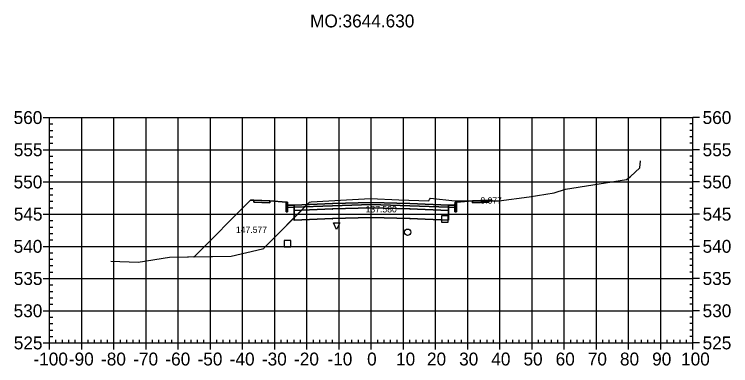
# Model space of a CAD drawing. Extents: x 704834 to 709892, y 372981 to 377533.
# Drawn here: x 706025.9 to 706248.6, y 373875.8 to 373984.9 of the extents above; entities that cross this region are included whole.
import ezdxf

# ---------------------------------------------------------------- set-up
doc = ezdxf.new("R2010")
doc.units = 0
for name, color, linetype in [('1', 7, 'Continuous'), ('10', 7, 'Continuous'), ('13', 7, 'Continuous'), ('14', 7, 'Continuous'), ('4', 7, 'Continuous'), ('57', 7, 'Continuous'), ('59', 7, 'Continuous'), ('Default_Xsect', 7, 'Continuous'), ('Existing', 7, 'Continuous')]:
    doc.layers.add(name, color=color, linetype=linetype)

msp = doc.modelspace()

# ---------------------------------------------------------------- linework, layer by layer
for points in [[(706099.37, 373927.12), (706081.79, 373909.54)], [(706100.37, 373927.16), (706099.37, 373927.12)], [(706110.37, 373926.56), (706105.37, 373926.96)], [(706163.37, 373926.56), (706168.37, 373926.96)], [(706173.37, 373927.16), (706174.37, 373927.12)], [(706174.37, 373927.12), (706174.5, 373927)]]:
    msp.add_lwpolyline(points)
for points in [[(706105.37, 373926.96), (706100.37, 373927.16), (706100.37, 373926.49), (706105.37, 373926.29)], [(706168.37, 373926.29), (706173.37, 373926.49), (706173.37, 373927.16), (706168.37, 373926.96)], [(706110.87, 373925.56), (706110.79, 373926.56), (706110.37, 373926.56), (706110.37, 373923.56), (706110.87, 373923.56)], [(706112.87, 373925.64), (706110.87, 373925.56), (706110.87, 373924.89), (706112.87, 373924.97)], [(706136.87, 373925.81), (706148.87, 373925.45), (706160.87, 373924.97), (706160.87, 373925.64), (706148.87, 373926.12), (706136.87, 373926.48), (706124.87, 373926.12), (706112.87, 373925.64), (706112.87, 373924.97), (706124.87, 373925.45)], [(706136.87, 373924.81), (706148.87, 373924.45), (706160.87, 373923.97), (706160.87, 373924.97), (706148.87, 373925.45), (706136.87, 373925.81), (706124.87, 373925.45), (706112.87, 373924.97), (706112.87, 373923.97), (706124.87, 373924.45)], [(706136.87, 373921.81), (706148.87, 373921.45), (706160.87, 373920.97), (706160.87, 373923.97), (706148.87, 373924.45), (706136.87, 373924.81), (706124.87, 373924.45), (706112.87, 373923.97), (706112.87, 373920.97), (706124.87, 373921.45)], [(706124.82, 373924.4), (706124.92, 373924.4), (706124.92, 373924.5), (706124.82, 373924.5)], [(706136.82, 373925.76), (706136.92, 373925.76), (706136.92, 373925.86), (706136.82, 373925.86)], [(706136.82, 373924.76), (706136.92, 373924.76), (706136.92, 373924.86), (706136.82, 373924.86)], [(706148.82, 373924.4), (706148.92, 373924.4), (706148.92, 373924.5), (706148.82, 373924.5)], [(706160.87, 373924.97), (706162.87, 373924.89), (706162.87, 373925.56), (706160.87, 373925.64)], [(706162.87, 373923.56), (706163.37, 373923.56), (706163.37, 373926.56), (706162.96, 373926.56), (706162.87, 373925.56)], [(706112.82, 373923.92), (706112.92, 373923.92), (706112.92, 373924.02), (706112.82, 373924.02)], [(706160.82, 373923.92), (706160.92, 373923.92), (706160.92, 373924.02), (706160.82, 373924.02)], [(706112.82, 373920.92), (706112.92, 373920.92), (706112.92, 373921.02), (706112.82, 373921.02)], [(706124.82, 373921.4), (706124.92, 373921.4), (706124.92, 373921.5), (706124.82, 373921.5)], [(706136.82, 373921.76), (706136.92, 373921.76), (706136.92, 373921.86), (706136.82, 373921.86)], [(706148.82, 373921.4), (706148.92, 373921.4), (706148.92, 373921.5), (706148.82, 373921.5)], [(706160.82, 373920.92), (706160.92, 373920.92), (706160.92, 373921.02), (706160.82, 373921.02)]]:
    msp.add_lwpolyline(points, close=True)
at = {"layer": '1'}
for points in [[(706081.79, 373909.54), (706093.36, 373909.75), (706103.09, 373912.08), (706103.44, 373912.18), (706103.59, 373912.32), (706112.87, 373921.69), (706112.87, 373923.97), (706112.87, 373924.97), (706110.87, 373924.89), (706110.87, 373923.56), (706110.37, 373923.56), (706110.37, 373926.56), (706105.37, 373926.96), (706105.37, 373926.29), (706100.37, 373926.49), (706100.37, 373927.16), (706099.37, 373927.12)], [(706112.87, 373921.69), (706117.62, 373926.49), (706117.72, 373926.57), (706118.14, 373926.6), (706129.14, 373927.25), (706136.63, 373927.69), (706145.45, 373927.31), (706154.79, 373926.94), (706154.96, 373927.36), (706155.24, 373927.82), (706162.84, 373927), (706173.37, 373927), (706173.37, 373926.49), (706168.37, 373926.29), (706168.37, 373926.96), (706163.37, 373926.56), (706163.37, 373923.56), (706162.87, 373923.56), (706162.87, 373924.89), (706160.87, 373924.97), (706160.87, 373923.97), (706160.87, 373920.97), (706148.87, 373921.45), (706136.87, 373921.81), (706124.87, 373921.45), (706112.87, 373920.97)], [(706173.37, 373927), (706174.5, 373927), (706174.37, 373927.12), (706173.37, 373927.16)], [(706126.1, 373918.07), (706125.1, 373920.07), (706127.1, 373920.07)]]:
    msp.add_lwpolyline(points, close=True, dxfattribs=at)
at = {"layer": '10'}
msp.add_lwpolyline([(706109.83, 373912.63), (706111.83, 373912.63), (706111.83, 373914.63), (706109.83, 373914.63)], close=True, dxfattribs=at)
at = {"layer": '13'}
msp.add_circle((706148.18, 373917.2), 1, dxfattribs=at)
at = {"layer": '14'}
for points in [[(706174.5, 373927), (706174.5, 373927.05), (706174.5, 373927), (706174.45, 373927), (706174.5, 373927), (706174.5, 373926.95), (706174.5, 373927), (706174.55, 373927)], [(706112.87, 373925.64), (706112.87, 373925.69), (706112.87, 373925.64), (706112.82, 373925.64), (706112.87, 373925.64), (706112.87, 373925.59), (706112.87, 373925.64), (706112.92, 373925.64)], [(706124.87, 373926.12), (706124.87, 373926.17), (706124.87, 373926.12), (706124.82, 373926.12), (706124.87, 373926.12), (706124.87, 373926.07), (706124.87, 373926.12), (706124.92, 373926.12)], [(706136.87, 373926.48), (706136.87, 373926.53), (706136.87, 373926.48), (706136.82, 373926.48), (706136.87, 373926.48), (706136.87, 373926.43), (706136.87, 373926.48), (706136.92, 373926.48)], [(706148.87, 373926.12), (706148.87, 373926.17), (706148.87, 373926.12), (706148.82, 373926.12), (706148.87, 373926.12), (706148.87, 373926.07), (706148.87, 373926.12), (706148.92, 373926.12)], [(706160.87, 373925.64), (706160.87, 373925.69), (706160.87, 373925.64), (706160.82, 373925.64), (706160.87, 373925.64), (706160.87, 373925.59), (706160.87, 373925.64), (706160.92, 373925.64)], [(706081.79, 373909.54), (706081.79, 373909.59), (706081.79, 373909.54), (706081.74, 373909.54), (706081.79, 373909.54), (706081.79, 373909.49), (706081.79, 373909.54), (706081.84, 373909.54)]]:
    msp.add_lwpolyline(points, dxfattribs=at)
at = {"layer": '4'}
msp.add_lwpolyline([(706158.75, 373920.33), (706160.75, 373920.33), (706160.75, 373922.33), (706158.75, 373922.33)], close=True, dxfattribs=at)
at = {"layer": '57'}
for p, q in [((706034.87, 373952.82), (706036.87, 373952.82)), ((706036.87, 373952.82), (706236.87, 373952.82)), ((706036.87, 373882.82), (706036.87, 373952.82)), ((706036.87, 373882.82), (706036.87, 373952.82)), ((706046.87, 373882.82), (706046.87, 373952.82)), ((706056.87, 373882.82), (706056.87, 373952.82)), ((706066.87, 373882.82), (706066.87, 373952.82)), ((706076.87, 373882.82), (706076.87, 373952.82)), ((706086.87, 373882.82), (706086.87, 373952.82)), ((706096.87, 373882.82), (706096.87, 373952.82)), ((706106.87, 373882.82), (706106.87, 373952.82)), ((706116.87, 373882.82), (706116.87, 373952.82)), ((706126.87, 373882.82), (706126.87, 373952.82)), ((706136.87, 373882.82), (706136.87, 373952.82)), ((706146.87, 373882.82), (706146.87, 373952.82)), ((706156.87, 373882.82), (706156.87, 373952.82)), ((706166.87, 373882.82), (706166.87, 373952.82)), ((706176.87, 373882.82), (706176.87, 373952.82)), ((706186.87, 373882.82), (706186.87, 373952.82)), ((706196.87, 373882.82), (706196.87, 373952.82)), ((706206.87, 373882.82), (706206.87, 373952.82)), ((706216.87, 373882.82), (706216.87, 373952.82)), ((706226.87, 373882.82), (706226.87, 373952.82)), ((706236.87, 373882.82), (706236.87, 373952.82)), ((706236.87, 373882.82), (706236.87, 373952.82)), ((706238.87, 373952.82), (706236.87, 373952.82)), ((706036.87, 373950.82), (706037.87, 373950.82)), ((706236.87, 373950.82), (706235.87, 373950.82)), ((706036.87, 373948.82), (706037.87, 373948.82)), ((706036.87, 373946.82), (706037.87, 373946.82)), ((706236.87, 373948.82), (706235.87, 373948.82)), ((706236.87, 373946.82), (706235.87, 373946.82)), ((706036.87, 373944.82), (706037.87, 373944.82)), ((706236.87, 373944.82), (706235.87, 373944.82)), ((706034.87, 373942.82), (706036.87, 373942.82)), ((706036.87, 373942.82), (706236.87, 373942.82)), ((706238.87, 373942.82), (706236.87, 373942.82)), ((706036.87, 373940.82), (706037.87, 373940.82)), ((706236.87, 373940.82), (706235.87, 373940.82)), ((706036.87, 373938.82), (706037.87, 373938.82)), ((706236.87, 373938.82), (706235.87, 373938.82)), ((706036.87, 373936.82), (706037.87, 373936.82)), ((706236.87, 373936.82), (706235.87, 373936.82)), ((706036.87, 373934.82), (706037.87, 373934.82)), ((706236.87, 373934.82), (706235.87, 373934.82)), ((706034.87, 373932.82), (706036.87, 373932.82)), ((706036.87, 373932.82), (706236.87, 373932.82)), ((706238.87, 373932.82), (706236.87, 373932.82)), ((706036.87, 373930.82), (706037.87, 373930.82)), ((706236.87, 373930.82), (706235.87, 373930.82)), ((706036.87, 373928.82), (706037.87, 373928.82)), ((706036.87, 373926.82), (706037.87, 373926.82)), ((706236.87, 373928.82), (706235.87, 373928.82)), ((706236.87, 373926.82), (706235.87, 373926.82)), ((706036.87, 373924.82), (706037.87, 373924.82)), ((706236.87, 373924.82), (706235.87, 373924.82)), ((706034.87, 373922.82), (706036.87, 373922.82)), ((706036.87, 373922.82), (706236.87, 373922.82)), ((706238.87, 373922.82), (706236.87, 373922.82)), ((706036.87, 373920.82), (706037.87, 373920.82)), ((706236.87, 373920.82), (706235.87, 373920.82)), ((706036.87, 373918.82), (706037.87, 373918.82)), ((706236.87, 373918.82), (706235.87, 373918.82)), ((706036.87, 373916.82), (706037.87, 373916.82)), ((706236.87, 373916.82), (706235.87, 373916.82)), ((706036.87, 373914.82), (706037.87, 373914.82)), ((706236.87, 373914.82), (706235.87, 373914.82)), ((706034.87, 373912.82), (706036.87, 373912.82)), ((706036.87, 373912.82), (706236.87, 373912.82)), ((706238.87, 373912.82), (706236.87, 373912.82)), ((706036.87, 373910.82), (706037.87, 373910.82)), ((706236.87, 373910.82), (706235.87, 373910.82)), ((706036.87, 373908.82), (706037.87, 373908.82)), ((706036.87, 373906.82), (706037.87, 373906.82)), ((706236.87, 373908.82), (706235.87, 373908.82)), ((706236.87, 373906.82), (706235.87, 373906.82)), ((706036.87, 373904.82), (706037.87, 373904.82)), ((706236.87, 373904.82), (706235.87, 373904.82)), ((706034.87, 373902.82), (706036.87, 373902.82)), ((706036.87, 373902.82), (706236.87, 373902.82)), ((706238.87, 373902.82), (706236.87, 373902.82)), ((706036.87, 373900.82), (706037.87, 373900.82)), ((706236.87, 373900.82), (706235.87, 373900.82)), ((706036.87, 373898.82), (706037.87, 373898.82)), ((706236.87, 373898.82), (706235.87, 373898.82)), ((706036.87, 373896.82), (706037.87, 373896.82)), ((706236.87, 373896.82), (706235.87, 373896.82)), ((706036.87, 373894.82), (706037.87, 373894.82)), ((706236.87, 373894.82), (706235.87, 373894.82)), ((706034.87, 373892.82), (706036.87, 373892.82)), ((706036.87, 373892.82), (706236.87, 373892.82)), ((706238.87, 373892.82), (706236.87, 373892.82)), ((706036.87, 373890.82), (706037.87, 373890.82)), ((706036.87, 373888.82), (706037.87, 373888.82)), ((706236.87, 373890.82), (706235.87, 373890.82)), ((706236.87, 373888.82), (706235.87, 373888.82)), ((706036.87, 373886.82), (706037.87, 373886.82)), ((706236.87, 373886.82), (706235.87, 373886.82)), ((706036.87, 373884.82), (706037.87, 373884.82)), ((706236.87, 373884.82), (706235.87, 373884.82)), ((706034.87, 373882.82), (706036.87, 373882.82)), ((706036.87, 373882.82), (706236.87, 373882.82)), ((706036.87, 373882.82), (706236.87, 373882.82)), ((706036.87, 373880.82), (706036.87, 373882.82)), ((706038.87, 373882.82), (706038.87, 373883.82)), ((706040.87, 373882.82), (706040.87, 373883.82)), ((706042.87, 373882.82), (706042.87, 373883.82)), ((706044.87, 373882.82), (706044.87, 373883.82)), ((706046.87, 373880.82), (706046.87, 373882.82)), ((706048.87, 373882.82), (706048.87, 373883.82)), ((706050.87, 373882.82), (706050.87, 373883.82)), ((706052.87, 373882.82), (706052.87, 373883.82)), ((706054.87, 373882.82), (706054.87, 373883.82)), ((706056.87, 373880.82), (706056.87, 373882.82)), ((706058.87, 373882.82), (706058.87, 373883.82)), ((706060.87, 373882.82), (706060.87, 373883.82)), ((706062.87, 373882.82), (706062.87, 373883.82)), ((706064.87, 373882.82), (706064.87, 373883.82)), ((706066.87, 373880.82), (706066.87, 373882.82)), ((706068.87, 373882.82), (706068.87, 373883.82)), ((706070.87, 373882.82), (706070.87, 373883.82)), ((706072.87, 373882.82), (706072.87, 373883.82)), ((706074.87, 373882.82), (706074.87, 373883.82)), ((706076.87, 373880.82), (706076.87, 373882.82)), ((706078.87, 373882.82), (706078.87, 373883.82)), ((706080.87, 373882.82), (706080.87, 373883.82)), ((706082.87, 373882.82), (706082.87, 373883.82)), ((706084.87, 373882.82), (706084.87, 373883.82)), ((706086.87, 373880.82), (706086.87, 373882.82)), ((706088.87, 373882.82), (706088.87, 373883.82)), ((706090.87, 373882.82), (706090.87, 373883.82)), ((706092.87, 373882.82), (706092.87, 373883.82)), ((706094.87, 373882.82), (706094.87, 373883.82)), ((706096.87, 373880.82), (706096.87, 373882.82)), ((706098.87, 373882.82), (706098.87, 373883.82)), ((706100.87, 373882.82), (706100.87, 373883.82)), ((706102.87, 373882.82), (706102.87, 373883.82)), ((706104.87, 373882.82), (706104.87, 373883.82)), ((706106.87, 373880.82), (706106.87, 373882.82)), ((706108.87, 373882.82), (706108.87, 373883.82)), ((706110.87, 373882.82), (706110.87, 373883.82)), ((706112.87, 373882.82), (706112.87, 373883.82)), ((706114.87, 373882.82), (706114.87, 373883.82)), ((706116.87, 373880.82), (706116.87, 373882.82)), ((706118.87, 373882.82), (706118.87, 373883.82)), ((706120.87, 373882.82), (706120.87, 373883.82)), ((706122.87, 373882.82), (706122.87, 373883.82)), ((706124.87, 373882.82), (706124.87, 373883.82)), ((706126.87, 373880.82), (706126.87, 373882.82)), ((706128.87, 373882.82), (706128.87, 373883.82)), ((706130.87, 373882.82), (706130.87, 373883.82)), ((706132.87, 373882.82), (706132.87, 373883.82)), ((706134.87, 373882.82), (706134.87, 373883.82)), ((706136.87, 373880.82), (706136.87, 373882.82)), ((706138.87, 373882.82), (706138.87, 373883.82)), ((706140.87, 373882.82), (706140.87, 373883.82)), ((706142.87, 373882.82), (706142.87, 373883.82)), ((706144.87, 373882.82), (706144.87, 373883.82)), ((706146.87, 373880.82), (706146.87, 373882.82)), ((706148.87, 373882.82), (706148.87, 373883.82)), ((706150.87, 373882.82), (706150.87, 373883.82)), ((706152.87, 373882.82), (706152.87, 373883.82)), ((706154.87, 373882.82), (706154.87, 373883.82)), ((706156.87, 373880.82), (706156.87, 373882.82)), ((706158.87, 373882.82), (706158.87, 373883.82)), ((706160.87, 373882.82), (706160.87, 373883.82)), ((706162.87, 373882.82), (706162.87, 373883.82)), ((706164.87, 373882.82), (706164.87, 373883.82)), ((706166.87, 373880.82), (706166.87, 373882.82)), ((706168.87, 373882.82), (706168.87, 373883.82)), ((706170.87, 373882.82), (706170.87, 373883.82)), ((706172.87, 373882.82), (706172.87, 373883.82)), ((706174.87, 373882.82), (706174.87, 373883.82)), ((706176.87, 373880.82), (706176.87, 373882.82)), ((706178.87, 373882.82), (706178.87, 373883.82)), ((706180.87, 373882.82), (706180.87, 373883.82)), ((706182.87, 373882.82), (706182.87, 373883.82)), ((706184.87, 373882.82), (706184.87, 373883.82)), ((706186.87, 373880.82), (706186.87, 373882.82)), ((706188.87, 373882.82), (706188.87, 373883.82)), ((706190.87, 373882.82), (706190.87, 373883.82)), ((706192.87, 373882.82), (706192.87, 373883.82)), ((706194.87, 373882.82), (706194.87, 373883.82)), ((706196.87, 373880.82), (706196.87, 373882.82)), ((706198.87, 373882.82), (706198.87, 373883.82)), ((706200.87, 373882.82), (706200.87, 373883.82)), ((706202.87, 373882.82), (706202.87, 373883.82)), ((706204.87, 373882.82), (706204.87, 373883.82)), ((706206.87, 373880.82), (706206.87, 373882.82)), ((706208.87, 373882.82), (706208.87, 373883.82)), ((706210.87, 373882.82), (706210.87, 373883.82)), ((706212.87, 373882.82), (706212.87, 373883.82)), ((706214.87, 373882.82), (706214.87, 373883.82)), ((706216.87, 373880.82), (706216.87, 373882.82)), ((706218.87, 373882.82), (706218.87, 373883.82)), ((706220.87, 373882.82), (706220.87, 373883.82)), ((706222.87, 373882.82), (706222.87, 373883.82)), ((706224.87, 373882.82), (706224.87, 373883.82)), ((706226.87, 373880.82), (706226.87, 373882.82)), ((706228.87, 373882.82), (706228.87, 373883.82)), ((706230.87, 373882.82), (706230.87, 373883.82)), ((706232.87, 373882.82), (706232.87, 373883.82)), ((706234.87, 373882.82), (706234.87, 373883.82)), ((706236.87, 373880.82), (706236.87, 373882.82)), ((706238.87, 373882.82), (706236.87, 373882.82))]:
    msp.add_line(p, q, dxfattribs=at)
at = {"layer": 'Default_Xsect'}
msp.add_lwpolyline([(706081.79, 373909.54), (706099.37, 373927.12), (706100.37, 373927.16), (706105.37, 373926.96), (706110.37, 373926.56), (706110.79, 373926.56), (706110.87, 373925.56), (706112.87, 373925.64), (706124.87, 373926.12), (706136.87, 373926.48), (706148.87, 373926.12), (706160.87, 373925.64), (706162.87, 373925.56), (706162.96, 373926.56), (706163.37, 373926.56), (706168.37, 373926.96), (706173.37, 373927.16), (706174.37, 373927.12), (706174.5, 373927)], dxfattribs=at)
at = {"layer": 'Existing'}
msp.add_lwpolyline([(706055.95, 373908.22), (706064.37, 373907.87), (706074.12, 373909.46), (706079.74, 373909.6), (706080.07, 373909.51), (706093.36, 373909.75), (706103.09, 373912.08), (706103.44, 373912.18), (706103.59, 373912.32), (706117.62, 373926.49), (706117.72, 373926.57), (706118.14, 373926.6), (706129.14, 373927.25), (706136.63, 373927.69), (706145.45, 373927.31), (706154.79, 373926.94), (706154.96, 373927.36), (706155.24, 373927.82), (706162.84, 373927), (706176.5, 373926.99), (706185.92, 373928.16), (706193.77, 373929.39), (706197.22, 373930.61), (706216.23, 373933.57), (706217.43, 373934.47), (706220.38, 373937.24), (706220.59, 373939.34)], dxfattribs=at)

# ---------------------------------------------------------------- texts
at = {"layer": '14'}
for p in [(706100.34, 373927.11), (706173.34, 373927.11), (706100.34, 373926.44), (706105.34, 373926.24), (706168.34, 373926.24), (706173.34, 373926.44)]:
    msp.add_text('+', height=0.1, dxfattribs=at).set_placement(p)
at = {"layer": '57'}
for s, p in [('560', (706025.7, 373950.82)), ('560', (706239.87, 373950.82)), ('555', (706025.75, 373940.82)), ('555', (706239.87, 373940.82)), ('550', (706025.7, 373930.82)), ('550', (706239.87, 373930.82)), ('545', (706025.75, 373920.82)), ('545', (706239.87, 373920.82)), ('540', (706025.7, 373910.82)), ('540', (706239.87, 373910.82)), ('535', (706025.75, 373900.82)), ('535', (706239.87, 373900.82)), ('530', (706025.7, 373890.82)), ('530', (706239.87, 373890.82)), ('525', (706025.75, 373880.82)), ('525', (706239.87, 373880.82)), ('-100', (706031.86, 373875.82)), ('-90', (706042.87, 373875.82)), ('-80', (706052.87, 373875.82)), ('-70', (706062.87, 373875.82)), ('-60', (706072.87, 373875.82)), ('-50', (706082.87, 373875.82)), ('-40', (706092.87, 373875.82)), ('-30', (706102.87, 373875.82)), ('-20', (706112.87, 373875.82)), ('-10', (706123.26, 373875.82)), ('0', (706135.58, 373875.82)), ('10', (706144.57, 373875.82)), ('20', (706154.18, 373875.82)), ('30', (706164.18, 373875.82)), ('40', (706174.18, 373875.82)), ('50', (706184.18, 373875.82)), ('60', (706194.18, 373875.82)), ('70', (706204.18, 373875.82)), ('80', (706214.18, 373875.82)), ('90', (706224.18, 373875.82)), ('100', (706233.17, 373875.82))]:
    msp.add_text(s, height=4, dxfattribs=at).set_placement(p)
at = {"layer": '59'}
for s, height, p in [('MO:3644.630', 4, (706117.85, 373980.82)), ('0.077', 2, (706170.79, 373926.07)), ('137.580', 2, (706135.13, 373923.35)), ('147.577', 2, (706094.8, 373916.98))]:
    msp.add_text(s, height=height, dxfattribs=at).set_placement(p)

doc.saveas('drawing.dxf')
